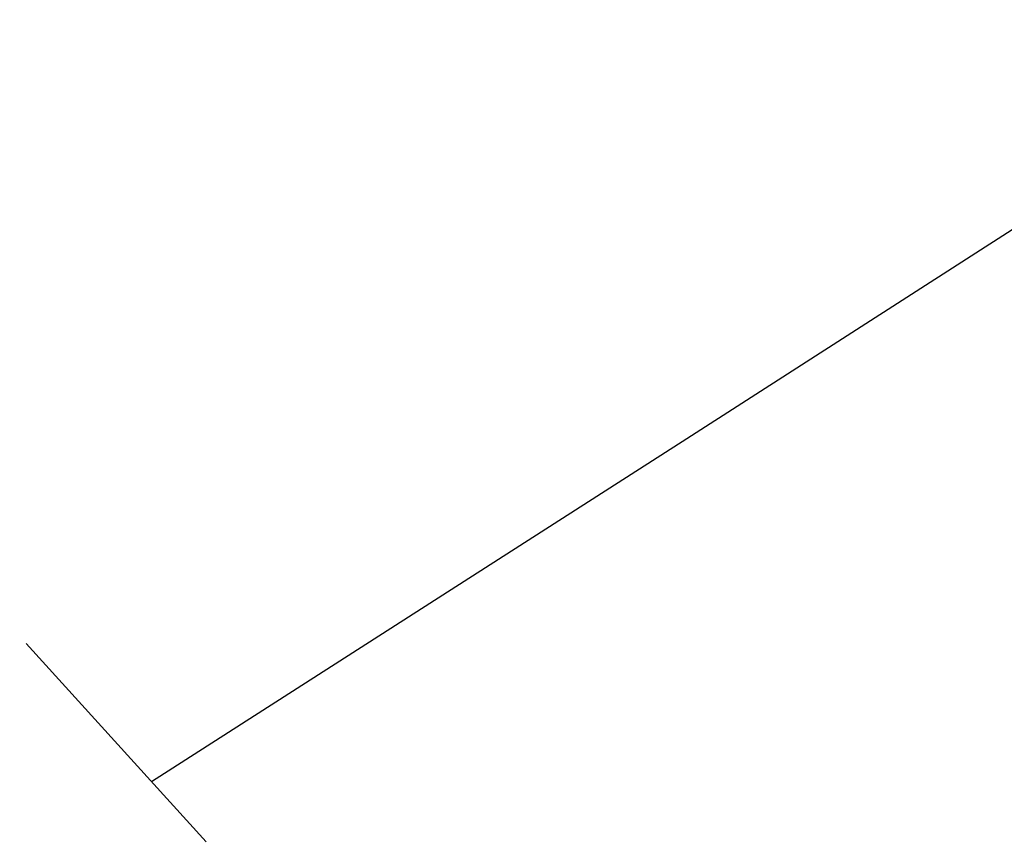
# Model space of a CAD drawing. Extents: x 10527 to 38813, y 13847 to 37526.
# Tile 305 of 656: x 35428.39 to 35431.15, y 36326.06 to 36328.36. Entities that reach past the tile are written whole.
import ezdxf

# ---------------------------------------------------------------- set-up
doc = ezdxf.new("R2010")
doc.units = 0
doc.header["$LTSCALE"] = 0.5
doc.header["$MEASUREMENT"] = 0
doc.linetypes.add('Д_ТРОТ_ТРУБА', pattern=[3, 1.5, -1.5])
doc.layers.add('(025) Дорога', color=7, linetype='Continuous')
doc.layers.add('(032) Горизонтали утолщенные', color=32, linetype='Continuous', lineweight=30)
doc.layers.add('.', color=7, linetype='Continuous', lineweight=15)

# ---------------------------------------------------------------- blocks, each defined once
blk = doc.blocks.new('gergrgrre')
at = {"layer": '(025) Дорога', "linetype": 'Д_ТРОТ_ТРУБА', "flags": 128}
blk.add_lwpolyline([(360044.1953, 4200796.0117), (360041.8164, 4200791.7725), (360042.3584, 4200788.3041), (360046.0867, 4200780.21), (360059.0121, 4200755.8869), (360082.2659, 4200713.415), (360119.8375, 4200651.9108), (360154.2478, 4200588.2735), (360168.9516, 4200565.337), (360182.6178, 4200547.7659), (360213.0435, 4200512.0439), (360268.2829, 4200446.2622), (360308.9265, 4200401.5342), (360387.3686, 4200322.5934), (360428.1163, 4200283.4973), (360457.1161, 4200256.4198), (360464.8857, 4200245.4437), (360476.5072, 4200228.2628), (360489.0602, 4200214.493), (360499.0649, 4200202.9837)], dxfattribs=at)
at = {"layer": '(032) Горизонтали утолщенные', "color": 32}
blk.add_polyline3d([(360275.7007, 4200438.0989, 542), (360277.2, 4200439.06, 542), (360278.6, 4200439.96, 542), (360279.8, 4200440.72, 542), (360280.77, 4200441.34, 542), (360281.54, 4200441.83, 542), (360282.13, 4200442.21, 542), (360282.58, 4200442.5, 542), (360282.93, 4200442.73, 542), (360283.2, 4200442.92, 542), (360283.43, 4200443.09, 542), (360283.65, 4200443.26, 542), (360283.87, 4200443.44, 542), (360284.08, 4200443.63, 542), (360284.3, 4200443.85, 542), (360284.53, 4200444.1, 542), (360284.77, 4200444.38, 542)], dxfattribs=at)

msp = doc.modelspace()

# ---------------------------------------------------------------- hatches: boundary and pattern name
at = {"layer": '.', "ltscale": 0.149071}
h = msp.add_hatch(color=256, dxfattribs=at)
h.dxf.hatch_style = 1
h.set_gradient(color1=(255, 255, 255), tint=1)
h.paths.add_polyline_path([(35043.2971, 36082.0132), (36343.2971, 36082.0132), (36343.2971, 37217.0132), (35043.2971, 37217.0132)])
h.paths.add_polyline_path([(35058.2971, 37202.0132), (36328.2971, 37202.0132), (36328.2971, 36097.0132), (35058.2971, 36097.0132)], flags=16)

# ---------------------------------------------------------------- block references
at = {"linetype": 'Continuous'}
msp.add_blockref('gergrgrre', (-324846.9437, -4164111.8779), dxfattribs=at)

doc.saveas('drawing.dxf')
